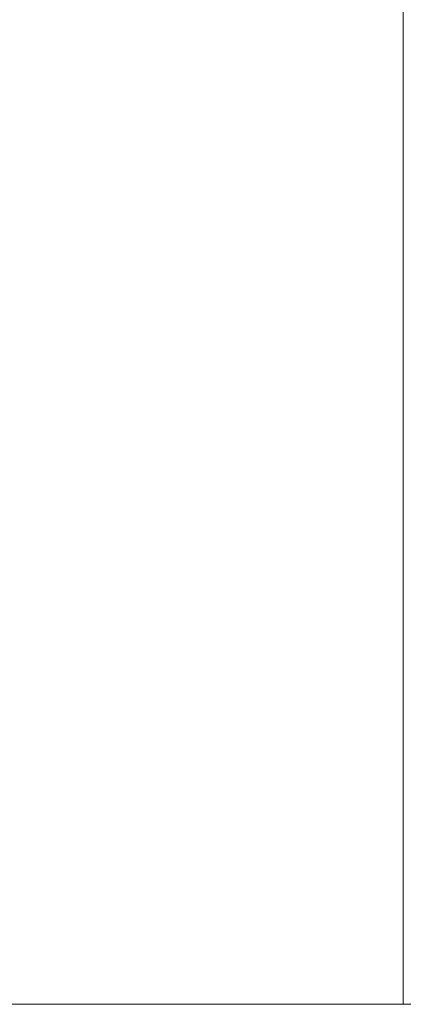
# Model space of a CAD drawing. Header units: millimetres. Extents: x -16331 to -10174, y -4135 to -3584.
# Tile 266 of 456: x -10316.385 to -10315.762, y -3938.388 to -3936.787. Entities that reach past the tile are written whole.
import ezdxf

# ---------------------------------------------------------------- set-up
doc = ezdxf.new("R2010")
doc.units = ezdxf.units.MM
doc.layers.add('IFC-IfcBuildingElementProxy-Contorno', color=250, linetype='Continuous', lineweight=5)
doc.layers.add('IFC-IfcWall-Contorno', color=250, linetype='Continuous', lineweight=5)

msp = doc.modelspace()

# ---------------------------------------------------------------- linework, layer by layer
at = {"layer": 'IFC-IfcBuildingElementProxy-Contorno', "lineweight": 5}
msp.add_line((-10315.7616, -3935.7879), (-10315.7616, -3938.3879), dxfattribs=at)
at = {"layer": 'IFC-IfcWall-Contorno', "lineweight": 5}
for p, q in [((-10315.7616, -3938.3879), (-10315.7616, -3935.1879)), ((-10316.4016, -3938.3879), (-10316.2102, -3938.3879)), ((-10315.9531, -3938.3879), (-10316.4016, -3938.3879)), ((-10316.2102, -3938.3879), (-10315.7616, -3938.3879)), ((-10315.7616, -3938.3879), (-10315.9531, -3938.3879)), ((-10309.9305, -3938.3879), (-10315.7616, -3938.3879))]:
    msp.add_line(p, q, dxfattribs=at)

doc.saveas('drawing.dxf')
